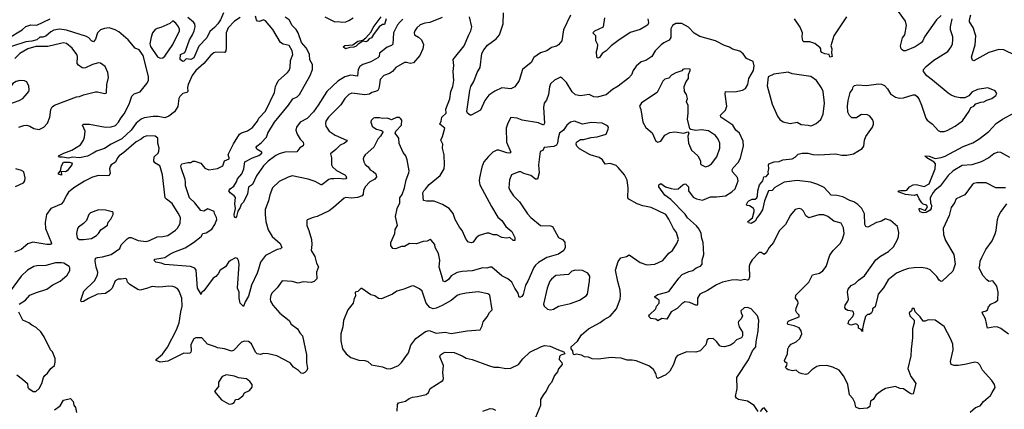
# Model space of a CAD drawing. Extents: x 1954683 to 2060285, y 904798 to 1016299.
# Tile 388 of 472: x 2023113 to 2033021, y 953075 to 956997. Entities that reach past the tile are written whole.
import ezdxf

# ---------------------------------------------------------------- set-up
doc = ezdxf.new("R2010")
doc.units = 0

msp = doc.modelspace()

# ---------------------------------------------------------------- linework, layer by layer
at = {"layer": '0CON10XD'}
for points in [[(2025164.7, 957065), (2025132.9, 956995), (2025105.8, 956955), (2025075, 956919.6), (2025025, 956876.7), (2024997.3, 956815), (2024915, 956731.8), (2024865, 956613.8), (2024835, 956597.3), (2024787, 956603), (2024765, 956580), (2024755, 956577.5), (2024726.7, 956596.7), (2024731.3, 956645), (2024774, 956666), (2024785, 956688.8), (2024822.2, 956795), (2024853.4, 956845), (2024869.3, 956885), (2024877.8, 956925), (2024876.2, 956955), (2024863, 956973), (2024805, 957017.9)], [(2028655, 957042), (2028585.6, 956895), (2028568.6, 956785), (2028535, 956744), (2028515, 956730.6), (2028465, 956715.6), (2028416.7, 956683.3), (2028355, 956662.5), (2028285, 956616), (2028261.2, 956565), (2028173.3, 956495), (2028139.4, 956385), (2028095, 956319.4), (2028055, 956301.9), (2027965, 956310), (2027895, 956278.6), (2027835, 956236), (2027792.9, 956185), (2027748.6, 956085), (2027655, 956034.3), (2027645, 956034.3), (2027618.8, 956055), (2027613.4, 956073.4), (2027641.3, 956285), (2027652.5, 956325), (2027682.7, 956375), (2027717.8, 956465), (2027745.4, 956514.6), (2027764, 956655), (2027782.3, 956695), (2027820.9, 956739.1), (2027906.5, 956803.5), (2027939.5, 956845), (2027979.4, 956955), (2027982.5, 957065)], [(2032385, 957040), (2032338.1, 956995), (2032216.2, 956825), (2032200.8, 956785), (2032185, 956764), (2032125, 956722.9), (2032025, 956684), (2032005, 956683.8), (2031992.3, 956692.3), (2031983.3, 956705), (2031977.5, 956735), (2031996.1, 956813.9), (2032021.2, 956845), (2032037.5, 956937.5), (2032025, 956982.5), (2031955, 957080)], [(2022993.7, 956806.3), (2023136.5, 956893.5), (2023175, 956928.5), (2023225, 956945.2), (2023285, 956941.9), (2023420.5, 957005)], [(2025332.6, 957017.4), (2025275, 956982.5), (2025210.5, 956915), (2025189.5, 956865), (2025190.6, 956715), (2025187.6, 956682.4), (2025178.8, 956665), (2025085, 956670), (2025065, 956664.3), (2025035, 956639.4), (2024965, 956556.7), (2024886.5, 956485), (2024847.5, 956435), (2024808.9, 956345), (2024802.7, 956315), (2024804.4, 956275), (2024795.3, 956264.7), (2024755, 956253.6), (2024723.3, 956225), (2024713.8, 956205), (2024705.4, 956124.6), (2024670.3, 956069.7), (2024614.6, 956025.4), (2024575, 956008.1), (2024505, 956023.9), (2024456, 956024), (2024365, 956007.7), (2024334.5, 955995.5), (2024283.9, 955956.1), (2024235, 955884.3), (2024140.9, 955799.1), (2024032.9, 955745), (2023965, 955700.8), (2023885.3, 955674.7), (2023852, 955655), (2023795, 955623.6), (2023715, 955607.6), (2023645, 955611.9), (2023605, 955601.9), (2023545, 955614.2), (2023515, 955612.5), (2023502, 955625), (2023558, 955655), (2023638, 955682), (2023725, 955737.3), (2023756.7, 955785), (2023765.5, 955815), (2023770.8, 955875), (2023744, 955935), (2023755, 955943.8), (2023815, 955944), (2023975.4, 955915.4), (2024035, 955918.7), (2024076.7, 955933.3), (2024108.7, 955965), (2024129.6, 956005), (2024165, 956050), (2024215, 956146.9), (2024241.9, 956228.1), (2024265, 956248.9), (2024325, 956270.8), (2024393.3, 956353.3)], [(2024525, 956610.6), (2024555, 956613.1), (2024575, 956628), (2024655, 956746.2), (2024721.9, 956885), (2024721.4, 956905), (2024705.8, 956935), (2024685, 956963.3), (2024655, 956986.2), (2024625, 956960), (2024535, 956916.9), (2024495, 956908.6), (2024475, 956898), (2024450, 956865), (2024435, 956822.5), (2024422.9, 956755), (2024428, 956728), (2024501.4, 956621.4), (2024525, 956610.6)], [(2027365, 957018.6), (2027241.5, 956968.5), (2027189.4, 956960.6), (2027144, 956945), (2027110.8, 956915), (2027088, 956885), (2027081.2, 956865), (2027085, 956844), (2027125, 956822), (2027155.5, 956795.5), (2027176.8, 956746.8), (2027171.1, 956705), (2027139.4, 956635), (2027075, 956561.9), (2027045.6, 956555.6), (2027005, 956566.5), (2026983.8, 956565), (2026898, 956515), (2026863.1, 956476.9), (2026833.8, 956456.2), (2026776, 956435), (2026741.4, 956395), (2026733.6, 956345), (2026727.8, 956305), (2026715.8, 956285), (2026695, 956272.5), (2026655, 956265.6), (2026631.8, 956248.2), (2026585, 956241.2), (2026455.6, 956255.6), (2026425, 956242.9), (2026385.6, 956205), (2026345, 956138.6), (2026220, 956015), (2026194.3, 955975), (2026188.8, 955951.2), (2026192, 955925), (2026228, 955875), (2026287.5, 955835), (2026400, 955785), (2026409.2, 955775), (2026382.5, 955755), (2026338, 955735), (2026295, 955690), (2026240, 955645), (2026249.2, 955605), (2026252.2, 955535), (2026260.6, 955515), (2026300.5, 955480.5), (2026385, 955434.6), (2026396.5, 955425), (2026401.8, 955405), (2026394.2, 955395), (2026375, 955390.6), (2026325, 955397.9), (2026274.1, 955394.1), (2026245, 955395.6), (2026225, 955389.1), (2026155, 955335.5), (2026145, 955334), (2026085, 955369.2), (2026015, 955392.9), (2025855, 955424), (2025815, 955412), (2025725, 955369.2), (2025656, 955305), (2025630.6, 955235), (2025617.4, 955172.6), (2025584.4, 955085), (2025581.9, 955035), (2025588.6, 954965), (2025615, 954883.3), (2025654.3, 954815), (2025732.8, 954742.8), (2025750.8, 954705), (2025738.2, 954691.8), (2025703.3, 954685), (2025585, 954624.3), (2025535.5, 954555), (2025514.5, 954485), (2025503.8, 954446.2), (2025446.3, 954323.7), (2025414.4, 954215.6), (2025381.5, 954158.5), (2025365, 954110), (2025330.8, 954145), (2025321.9, 954195), (2025320, 954255), (2025304.4, 954295), (2025321.9, 954535), (2025315, 954572.5), (2025304.1, 954594.1), (2025285, 954599.2), (2025235, 954571.4), (2025215.8, 954555), (2025185, 954508.8), (2025130.8, 954475), (2025110.6, 954439.4), (2025087, 954413), (2025060, 954395), (2024965, 954268), (2024947.5, 954255), (2024935, 954230), (2024932.5, 954245), (2024903.6, 954295), (2024889.2, 954475), (2024874.3, 954494.3), (2024833.4, 954513.4), (2024575, 954531.5), (2024537.8, 954547.8), (2024483.3, 954555), (2024463.3, 954575), (2024474.4, 954585.6), (2024575, 954601.9), (2024622.9, 954637.1), (2024665, 954657.8), (2024779.3, 954700.7), (2024862.9, 954755), (2024938.8, 954815), (2024955, 954843.3), (2024989.7, 954850.3), (2025045, 954888.8), (2025076, 954935), (2025095.9, 954984.1), (2025093.8, 955005), (2025072.5, 955045), (2025070, 955065), (2025005, 955092), (2024965, 955068), (2024935, 955076), (2024875.6, 955155), (2024823.4, 955203.4), (2024783.1, 955325), (2024780.3, 955360.3), (2024778.6, 955388.6), (2024738.9, 955505), (2024735.8, 955525), (2024745, 955546.2), (2024805, 955560.8), (2024835, 955558.8), (2024855, 955572), (2024875, 955574.2), (2024935, 955552.5), (2024975, 955500.8), (2025015, 955485.6), (2025105, 955499.4), (2025156.2, 955525), (2025174.2, 955575.8), (2025220, 955595), (2025222.5, 955605), (2025210, 955635), (2025214, 955645), (2025265, 955746.7), (2025325, 955844.5), (2025345, 955859.3), (2025405, 955876.7), (2025455, 955911.9), (2025504.4, 955975), (2025519.1, 956005), (2025585, 956077.1), (2025675.6, 956265), (2025685.6, 956325), (2025696.9, 956345), (2025715, 956381.4), (2025809.2, 956465), (2025823.6, 956486.4), (2025833.1, 956515), (2025837.8, 956585), (2025860, 956645), (2025855.5, 956685), (2025825, 956737.5), (2025765, 956748.9), (2025736, 956766), (2025659.1, 956899.1), (2025585.8, 956985.8), (2025565, 956996.4), (2025525, 956979.4), (2025505, 956983.1), (2025494.7, 956995), (2025485, 957033.1)], [(2026967.5, 957002.5), (2026940, 956975), (2026916, 956945), (2026876.1, 956865), (2026868, 956752), (2026855, 956738.1), (2026810.5, 956720.5), (2026735, 956660), (2026728.9, 956625), (2026717.1, 956612.9), (2026645, 956573.8), (2026565.7, 956545), (2026534.8, 956525.2), (2026518.2, 956495), (2026512.1, 956427.9), (2026445, 956438), (2026385, 956423.1), (2026315, 956378.8), (2026202.3, 956275), (2026116.6, 956135), (2026069.4, 956070.6), (2026005, 956002.9), (2025935, 955964.5), (2025897.7, 955915), (2025892.7, 955885), (2025903.8, 955845), (2025935, 955792.9), (2025964.5, 955764.5), (2025969.4, 955745), (2025965, 955726.7), (2025933, 955707), (2025902.3, 955667.7), (2025782.5, 955662.5), (2025722.5, 955647.5), (2025689.1, 955630.9), (2025615, 955574.3), (2025566.2, 955525), (2025494.7, 955425.3), (2025455, 955337.8), (2025415, 955311.2), (2025405.5, 955245), (2025365, 955161.2), (2025340, 955135), (2025332.9, 955105), (2025309.2, 955070.8), (2025295.6, 955014.4), (2025285, 955003.3), (2025275, 955010), (2025270.4, 955035), (2025284.5, 955095), (2025278.2, 955145), (2025285.5, 955205.5), (2025272, 955225), (2025230.8, 955255), (2025218.8, 955275), (2025231.2, 955295), (2025267.9, 955322.1), (2025295.7, 955364.3), (2025305.7, 955395), (2025349.4, 955445), (2025368.1, 955495), (2025377.1, 955565), (2025455, 955607.4), (2025520.3, 955629.7), (2025551.2, 955655), (2025550, 955665), (2025498, 955695), (2025492.9, 955712.9), (2025498, 955725), (2025543.6, 955756.4), (2025595.4, 955815), (2025610, 955855), (2025676.1, 955965), (2025818.8, 956135), (2025861.2, 956198.8), (2025905, 956218.9), (2025930, 956245), (2026035, 956435.8), (2026057.9, 956495), (2026058.5, 956545), (2026033.5, 956593.5), (2026027.8, 956645), (2026017.1, 956677.1), (2025994.1, 956715), (2025948.2, 956768.2), (2025914.7, 956865), (2025895, 956898.5), (2025855, 956937.8), (2025824.1, 956994.1), (2025785, 957023.1)], [(2026185, 957025.7), (2026285, 956975.8), (2026325, 956977.5), (2026355, 956970.8)], [(2026355, 956970.8), (2026394.3, 956975.7), (2026425, 956987.5), (2026468, 957015)], [(2026801.2, 957005), (2026785, 956950), (2026765, 956950), (2026730, 956925), (2026671.7, 956848.3), (2026654.4, 956815.6), (2026628.8, 956805), (2026609.1, 956780.9), (2026595, 956773.1), (2026565, 956781.2), (2026518.4, 956751.6), (2026498.6, 956731.4), (2026475, 956720.3), (2026435, 956716.2), (2026393, 956703), (2026368.6, 956725), (2026385, 956737.1), (2026465.3, 956744.7), (2026515, 956780.4), (2026565, 956790), (2026597.3, 956812.7), (2026651.2, 956875), (2026671.2, 956918.8), (2026750, 957025)], [(2030555, 954654), (2030481.9, 954578.1), (2030462.2, 954545), (2030454.3, 954514.3), (2030457.1, 954405), (2030445, 954378), (2030435, 954374.2), (2030405, 954381.9), (2030365, 954372.9), (2030325, 954379.1), (2030275, 954376.7), (2030185, 954355.5), (2030123.3, 954326.7), (2030035, 954271.2), (2029957.1, 954232.9), (2029932.9, 954195), (2029932, 954135), (2029925, 954121.2), (2029855, 954148.6), (2029805, 954156), (2029775, 954135.7), (2029729.2, 954090.8), (2029668, 954055), (2029625, 953982.5), (2029575, 953988.8), (2029534.1, 953964.1), (2029513.6, 953983.6), (2029465, 953988.8), (2029446.7, 954005), (2029443.3, 954015), (2029448.8, 954025), (2029512.5, 954085), (2029520, 954115), (2029546.7, 954145), (2029546.7, 954175), (2029517.5, 954192.5), (2029505, 954202.5), (2029505, 954210), (2029535, 954232), (2029625, 954253.5), (2029647.1, 954265), (2029745, 954395.8), (2029779.4, 954430.6), (2029846.8, 954463.2), (2029888, 954472), (2029921.3, 954498.7), (2029965, 954517.5), (2029979.4, 954535), (2029980, 954575), (2029995.6, 954635), (2029989.2, 954755), (2029977.1, 954795), (2029971.4, 954845), (2029948.8, 954888.8), (2029922.9, 954922.9), (2029833.6, 955003.6), (2029808.9, 955038.9), (2029665, 955188.5), (2029605, 955230), (2029545, 955313.3), (2029544.5, 955335.5), (2029565, 955348.8), (2029613.1, 955313.1), (2029668.7, 955298.7), (2029705, 955290), (2029737.5, 955295), (2029785, 955334.2), (2029805, 955344), (2029815, 955342.5), (2029842, 955315), (2029842.5, 955275), (2029890, 955210), (2029925, 955193.1), (2029985, 955178.6), (2030065.7, 955214.3), (2030125, 955213.1), (2030215, 955225.5), (2030280, 955265), (2030313.1, 955295), (2030344.2, 955375), (2030335, 955410), (2030286.8, 955466.8), (2030283.3, 955485), (2030293.1, 955505), (2030345, 955563.8), (2030366.7, 955605), (2030396.2, 955725), (2030391.9, 955775), (2030354.6, 955854.6), (2030318.9, 955885), (2030287.5, 955935), (2030167.5, 956015), (2030164.2, 956035), (2030179.5, 956050.5), (2030214.4, 956085), (2030229.4, 956125), (2030212.5, 956247.5), (2030215, 956272.5), (2030307.7, 956272.3), (2030385, 956286), (2030416.2, 956305), (2030440, 956345), (2030449.2, 956405), (2030496.4, 956486.4), (2030503.6, 956533.6), (2030492.5, 956575), (2030427.5, 956605), (2030393, 956653), (2030360.7, 956680.7), (2030285, 956700), (2030255, 956719.2), (2030205, 956737.5), (2030115, 956782.9), (2029958.3, 956828.3), (2029900.7, 956860.7), (2029842.7, 956922.7), (2029775, 956957.5), (2029715, 956960), (2029680.8, 956939.2), (2029666.7, 956905), (2029665, 956817.5), (2029648, 956792), (2029593.8, 956765), (2029566.4, 956743.6), (2029508.1, 956681.9), (2029474, 956625), (2029412.6, 956587.4), (2029365, 956572.5), (2029315, 956528), (2029286, 956485), (2029268.2, 956441.8), (2029240.2, 956409.8), (2029135, 956328.1), (2029078.8, 956295), (2029015, 956240.6), (2028925, 956215.7), (2028891.7, 956221.7), (2028845, 956242.9), (2028755, 956231.9), (2028705, 956238.8), (2028671.2, 956271.2), (2028616.7, 956365), (2028576.4, 956406.4), (2028555, 956416.7), (2028495, 956388.8), (2028455, 956350), (2028445, 956320), (2028435, 956242.5), (2028412.4, 956187.6), (2028391.4, 956155), (2028383.2, 956113.2), (2028392.5, 955955), (2028385, 955935.8), (2028335, 955958.2), (2028170, 955985), (2028120, 956005), (2028055, 956013.3), (2028023.8, 955955), (2028008.6, 955905), (2028011.8, 955765), (2028055, 955662.5), (2028045.6, 955654.4), (2028015, 955656.2), (2027935, 955683.1), (2027915, 955682.9), (2027875, 955662.5), (2027829.4, 955620.6), (2027784.4, 955565), (2027765, 955513.3), (2027740.5, 955405), (2027738.1, 955375), (2027744.4, 955335), (2027861.4, 955115), (2027925, 955007.5), (2027962.9, 954975), (2028005, 954916.7), (2028066.4, 954865), (2028096.5, 954805), (2028096.2, 954775), (2028080, 954775), (2028045, 954804.2), (2028015, 954797.8), (2027965, 954804.3), (2027915, 954831.2), (2027877.3, 954832.7), (2027836.9, 954846.9), (2027815, 954848.1), (2027735.9, 954824.1), (2027705, 954800), (2027675, 954756.2), (2027655, 954749.2), (2027628.6, 954758.6), (2027605, 954783.3), (2027564.5, 954874.5), (2027537.3, 954907.3), (2027494, 954984), (2027474.3, 955045), (2027435, 955097.5), (2027366.8, 955136.8), (2027285, 955171.2), (2027205, 955170), (2027176.2, 955176.2), (2027171.1, 955255), (2027180, 955275), (2027197.9, 955292.1), (2027233, 955337), (2027345, 955427.5), (2027383.8, 955495), (2027388.5, 955535), (2027383.8, 955635), (2027369.1, 955705), (2027369.5, 955745), (2027350, 955785), (2027368, 955822), (2027389.6, 955905), (2027342, 955945), (2027354.3, 955975), (2027360.7, 956015), (2027403.1, 956055), (2027401.9, 956095), (2027440.7, 956199.3), (2027450.5, 956275), (2027471.8, 956325), (2027480, 956385), (2027475.8, 956475), (2027481.4, 956535), (2027475.8, 956595), (2027587.1, 956735), (2027633, 956843), (2027653.9, 956886.1), (2027661.2, 956925), (2027640.8, 957025)], [(2029433.1, 957005), (2029442, 956965), (2029432, 956945), (2029415, 956930.8), (2029355, 956897.5), (2029255, 956869.2), (2029132.5, 956782.5), (2029066.2, 956735), (2029016, 956685), (2028974.3, 956655.7), (2028947.5, 956615), (2028930.7, 956610.7), (2028920, 956620), (2028915.8, 956675), (2028928.6, 956715), (2028929.2, 956745), (2028910.8, 956785), (2028908.8, 956835), (2028880, 956865), (2028900, 956885), (2028986.9, 956925), (2029000.6, 957015)], [(2031432.9, 957025), (2031304.4, 956835), (2031273.9, 956733.9), (2031286.7, 956705), (2031282.5, 956662.5), (2031290, 956625), (2031265, 956620), (2031257, 956647), (2031215, 956652), (2031186.1, 956666.1), (2031175, 956680), (2031173.3, 956705), (2031166.7, 956715), (2031115, 956758), (2031065, 956772.5), (2031005, 956774.2), (2030995, 956783.3), (2030987.5, 956825), (2030990, 956865), (2030965, 956920), (2030908.1, 957005)], [(2032188.8, 956135), (2032231.2, 956005), (2032243.8, 955985), (2032298.8, 955945), (2032355, 955882), (2032375, 955872.5), (2032415, 955870.8), (2032445, 955880.8), (2032525, 955924.2), (2032601.2, 955978.8), (2032668, 956075), (2032685, 956113.3), (2032714.1, 956125.9), (2032735, 956150), (2032783.9, 956166.1), (2032815, 956169.2), (2032845, 956188), (2032895, 956202.5), (2032936, 956235), (2032943.8, 956255), (2032929.5, 956279.5), (2032855, 956311.2), (2032752.5, 956295), (2032695, 956267.5), (2032665, 956230), (2032625, 956210), (2032575, 956211.2), (2032525, 956222), (2032485, 956238), (2032455, 956258), (2032299.5, 956389.5), (2032240.7, 956430.7), (2032208.8, 956475), (2032208, 956495), (2032234, 956525), (2032312, 956588), (2032452, 956675), (2032486.4, 956723.6), (2032498.1, 956755), (2032503.1, 956795), (2032501.1, 956825), (2032480.5, 956895), (2032480.5, 956925), (2032495.6, 957005)], [(2033134.3, 956635), (2033015, 956692.2), (2032965, 956696), (2032865, 956667.8), (2032715, 956582), (2032699.5, 956589.5), (2032690.3, 956619.7), (2032727.2, 956742.8), (2032734.3, 956835), (2032707, 956917), (2032670, 956975), (2032670, 956995), (2032684.5, 957045.5)], [(2024393.3, 956353.3), (2024408.2, 956385), (2024410.4, 956425), (2024354.2, 956635), (2024315, 956693.3), (2024275, 956711.2), (2024205.7, 956795), (2024110.4, 956875), (2024075, 956894.7), (2024015, 956914), (2023965, 956908.5), (2023925, 956896.1), (2023894.8, 956865.2), (2023875, 956800.5), (2023855, 956773.3), (2023835, 956784.4), (2023808.5, 956815), (2023785, 956827.1), (2023585, 956889.8), (2023515, 956901.6), (2023455, 956891.2), (2023425, 956874.3), (2023375, 956831.8), (2023345, 956822.1), (2023315, 956822), (2023285, 956795.5), (2023235, 956779.9), (2023175, 956773), (2023031.5, 956728.5)], [(2023103.3, 955915), (2023155, 955932.9), (2023185, 955935.6), (2023216.7, 955925), (2023255, 955900), (2023307.7, 955892.3), (2023355, 955913.8), (2023393.3, 955955), (2023415.6, 956014.4), (2023425, 956093.8), (2023440.6, 956119.4), (2023462.6, 956137.4), (2023685, 956220), (2023716.6, 956223.4), (2023755, 956239.4), (2023875, 956269.2), (2023895, 956270), (2023965, 956252.9), (2023982.5, 956257.5), (2023988, 956265), (2023990, 956345), (2024005.8, 956415), (2024000, 956465), (2023973.3, 956525), (2023925, 956560), (2023905, 956563.3), (2023845, 956545.7), (2023775, 956510.8), (2023755, 956507.5), (2023742.6, 956512.6), (2023705, 956537.5), (2023690.8, 956555), (2023694.2, 956625), (2023687.5, 956645), (2023641.1, 956711.1), (2023585, 956758.6), (2023555, 956762.2), (2023525, 956756.5), (2023395, 956727.1), (2023276.7, 956726.7), (2023195.2, 956704.8), (2023113.3, 956655), (2023065, 956606.4)], [(2030015, 955515.8), (2030045, 955524.3), (2030074, 955545), (2030126.9, 955615), (2030158.9, 955705), (2030156.9, 955755), (2030141.9, 955795), (2030115, 955830.8), (2030045, 955879.2), (2029975, 955887.5), (2029915, 955880), (2029865, 955890), (2029857.5, 955897.5), (2029831.2, 955995), (2029840, 956055), (2029840, 956135), (2029822.5, 956165), (2029822.5, 956175), (2029833.3, 956205), (2029823.3, 956245), (2029801.2, 956275), (2029798.8, 956325), (2029818, 956375), (2029841.2, 956405), (2029843.3, 956445), (2029860, 956485), (2029860, 956500), (2029807, 956503), (2029785, 956496.7), (2029775, 956482.5), (2029715, 956461.2), (2029673, 956437), (2029645, 956407.5), (2029605, 956398.8), (2029585, 956377.5), (2029526.6, 956263.4), (2029371.2, 956158.8), (2029349.2, 956125), (2029361.7, 956091.7), (2029381.9, 955965), (2029415, 955912), (2029476.5, 955856.5), (2029515, 955773.3), (2029535, 955763.3), (2029565, 955773.3), (2029606.1, 955833.9), (2029655, 955860), (2029705, 955867.5), (2029795, 955853.3), (2029836.7, 955866.7), (2029847.5, 955855), (2029837.5, 955825), (2029843.8, 955755), (2029874.3, 955685), (2029936, 955625), (2029962, 955575), (2029964.2, 955545), (2029973.8, 955535), (2030015, 955515.8)], [(2022995, 956143.8), (2023107.9, 956182.1), (2023143.3, 956205), (2023169.1, 956230.9), (2023203.8, 956275), (2023207.7, 956292.3), (2023206.4, 956326.4), (2023185, 956370), (2023163, 956383), (2023115, 956386), (2023077.5, 956375), (2023043.8, 956355), (2023015, 956312.5), (2022993.8, 956255), (2022970, 956225), (2022950, 956185), (2022957.5, 956165), (2022982.5, 956145), (2022995, 956143.8)], [(2031075, 955928.8), (2031095, 955933.8), (2031128.8, 955951.2), (2031175, 955991.2), (2031196.9, 956045), (2031210, 956155), (2031197.1, 956275), (2031182.4, 956312.4), (2031132, 956385), (2031075, 956424.3), (2030885, 956452.9), (2030845, 956467.5), (2030700.9, 956449.1), (2030645, 956420), (2030635, 956332.5), (2030685.6, 956145), (2030740, 956025), (2030763.4, 955993.4), (2030795, 955970), (2030865, 955952), (2030935, 955965.6), (2030975, 955943.1), (2031045.9, 955934.1), (2031075, 955928.8)], [(2033033.9, 955303.9), (2032935, 955304.2), (2032837.5, 955355), (2032744.4, 955355.6), (2032715, 955347.5), (2032695.8, 955335), (2032625, 955233.8), (2032537.5, 955195), (2032518.8, 955155), (2032487.5, 955105), (2032465.7, 955025), (2032405.6, 954895), (2032410, 954835), (2032428.6, 954775), (2032514.2, 954634.2), (2032527.1, 954535), (2032504.1, 954465.9), (2032396.2, 954365), (2032385, 954362.5), (2032365, 954376.2), (2032341.1, 954411.1), (2032275, 954477.5), (2032245, 954494), (2032185, 954500.9), (2032115, 954497.9), (2032055, 954491.5), (2032005, 954476.7), (2031935, 954444.5), (2031850.8, 954379.2), (2031803.8, 954296.2), (2031752.5, 954235), (2031744.3, 954205), (2031722.5, 954107.5), (2031695, 954087.5), (2031693.8, 954065), (2031685, 954047.5), (2031665, 954030), (2031645, 954030), (2031625, 954010), (2031602.5, 953935), (2031592.5, 953885), (2031595, 953860), (2031579.5, 953879.5), (2031552.5, 953892.5), (2031553.8, 953915), (2031539.7, 953929.7), (2031525, 953934), (2031475, 953920.8), (2031450, 953935), (2031455.8, 953965), (2031495, 954008.8), (2031506, 954035), (2031503.6, 954053.6), (2031493.6, 954063.6), (2031445, 954070), (2031428.8, 954078.8), (2031417.3, 954097.3), (2031420.6, 954125), (2031446.4, 954163.6), (2031452.9, 954185), (2031444, 954255), (2031450, 954285), (2031478.3, 954321.7), (2031518.8, 954341.2), (2031555, 954376.2), (2031615, 954418), (2031728.8, 954581.2), (2031775, 954616.7), (2031856.5, 954663.5), (2031905, 954712.2), (2031945.6, 954785), (2031955.6, 954814.4), (2031960.8, 954855), (2031947.5, 954915), (2031875, 954976), (2031825, 954993.8), (2031785, 954970), (2031735, 954954.2), (2031655, 954913.3), (2031645, 954910), (2031626.4, 954916.4), (2031618.8, 954935), (2031613, 955043), (2031587.5, 955095), (2031546, 955135), (2031505, 955162.5), (2031465, 955175.6), (2031395, 955212.2), (2031335, 955228.6), (2031279.7, 955229.7), (2031208.8, 955308.8), (2031145, 955338.9), (2031075, 955361.9), (2030935, 955378.6), (2030805, 955360.6), (2030712.4, 955307.6), (2030685, 955278.8), (2030647, 955273), (2030606.2, 955175), (2030586.9, 955083.1), (2030558.8, 955035), (2030533.1, 955006.9), (2030515, 954968), (2030475, 954944), (2030445, 954952.9), (2030439.2, 954965), (2030487.4, 955002.6), (2030504.4, 955065), (2030504.4, 955084.4), (2030497.6, 955097.6), (2030475, 955114.2), (2030455, 955123.8), (2030430, 955125), (2030427.5, 955135), (2030439.2, 955165), (2030450, 955175), (2030485, 955190.6), (2030515, 955190), (2030530, 955205), (2030536.9, 955225), (2030538.9, 955275), (2030556.5, 955335), (2030590, 955375), (2030600, 955415), (2030625, 955420), (2030648.8, 955445), (2030646, 955465), (2030652.5, 955495), (2030646.7, 955535), (2030652.5, 955545), (2030703.9, 955566.1), (2030755, 955570), (2030792.9, 955587.1), (2030885, 955597.1), (2030915.4, 955614.6), (2030945, 955642.5), (2030985, 955654.3), (2031045, 955653.1), (2031095, 955640.8), (2031155, 955638), (2031323.2, 955646.8), (2031385, 955634.4), (2031435, 955633.3), (2031502.2, 955647.8), (2031590.9, 955699.1), (2031607.5, 955725), (2031614.3, 955785), (2031627.4, 955822.6), (2031695, 955916.2), (2031705.6, 955945), (2031705.5, 955965.5), (2031695, 955993.8), (2031668.8, 956025), (2031645, 956037.5), (2031585, 956041.2), (2031566.2, 956033.8), (2031535, 956007.5), (2031485, 956010), (2031463, 956033), (2031447, 956067), (2031443.3, 956125), (2031448, 956185), (2031471.2, 956265), (2031493.3, 956295), (2031499.3, 956320.7), (2031512.5, 956335), (2031545, 956340.8), (2031635, 956336), (2031755, 956350), (2031785, 956347.5), (2031815, 956333.8), (2031845, 956300), (2031875, 956252), (2031925, 956218.1), (2031965, 956208.1), (2032005, 956210), (2032105, 956241.2), (2032125, 956240), (2032143.9, 956223.9), (2032165, 956192.5), (2032188.8, 956135)], [(2027366.7, 954396.7), (2027335.4, 954505), (2027340, 954575), (2027326, 954645), (2027294.2, 954704.2), (2027290, 954735), (2027255, 954778.8), (2027245, 954783.3), (2027212, 954768), (2027174.3, 954765.7), (2027105, 954740), (2027035, 954742.5), (2026985, 954713.1), (2026955, 954712.5), (2026895, 954690.8), (2026868.8, 954695), (2026848.6, 954725), (2026847.5, 954755), (2026888.1, 954845), (2026892.5, 954885), (2026915.7, 954924.3), (2026895.6, 955015), (2026912.2, 955097.8), (2026936.7, 955155), (2026937, 955203), (2026963, 955237), (2026985.6, 955305), (2027002.9, 955385), (2027030, 955455), (2027032.5, 955475), (2027013.6, 955586.4), (2026997.5, 955625), (2026970.5, 955660.5), (2026930.5, 955750.5), (2026928.8, 955805), (2026890, 955855), (2026896.7, 955875), (2026956.2, 955935), (2026956.7, 955985), (2026945, 956002.5), (2026935, 956012.5), (2026905, 956012.5), (2026855, 955990), (2026813.6, 956006.4), (2026765, 956001.2), (2026735, 956010), (2026685, 956010), (2026672.5, 956005), (2026648.3, 955981.7), (2026647.5, 955965), (2026661.2, 955925), (2026675, 955910), (2026702.5, 955895), (2026752.4, 955882.4), (2026763.8, 955875), (2026765.7, 955864.3), (2026743.3, 955825), (2026716.3, 955793.7), (2026678, 955715), (2026590.8, 955635), (2026575.8, 955615), (2026570, 955595), (2026575, 955567.5), (2026589.5, 955539.5), (2026618.8, 955515), (2026640, 955485), (2026669.7, 955469.7), (2026696.6, 955446.6), (2026701.8, 955415), (2026688, 955392), (2026635.9, 955364.1), (2026589.2, 955315), (2026571.7, 955278.3), (2026568.8, 955241.2), (2026559.2, 955225), (2026513.6, 955206.4), (2026450.3, 955200.3), (2026395, 955206.7), (2026378.3, 955201.7), (2026272.4, 955107.6), (2026225.5, 955074.5), (2026105.5, 955014.5), (2026065, 955007.1), (2026007, 954983), (2026002.5, 954975), (2026003.8, 954925), (2026024.1, 954874.1), (2026048, 954785), (2026052.5, 954735), (2026045.9, 954674.1), (2026082.8, 954612.8), (2026098.9, 954545), (2026118.3, 954508.3), (2026098.1, 954455), (2026101.7, 954388.3), (2026075, 954363.3), (2026045, 954350.8), (2025965, 954359.6), (2025915, 954344.2), (2025855, 954362.5), (2025755, 954366.7), (2025705, 954296.2), (2025655, 954249.2), (2025640.6, 954225), (2025633.1, 954185), (2025635.7, 954165), (2025658.8, 954125), (2025732, 954042), (2025825, 953968), (2025845, 953931.2), (2025910, 953885), (2025932.5, 953845), (2025958.8, 953815), (2025998, 953625), (2025998, 953545), (2026008.8, 953485), (2026003.6, 953466.4), (2025983.6, 953446.4), (2025963, 953437), (2025945, 953440), (2025920, 953465), (2025868.8, 953498.8), (2025835, 953543.8), (2025702, 953612), (2025615, 953634.4), (2025565, 953635.7), (2025535, 953627.1), (2025503.1, 953633.1), (2025485, 953650), (2025444.2, 953735), (2025415, 953757.1), (2025375, 953761.1), (2025345, 953750), (2025265, 953667.5), (2025245, 953659.2), (2025175, 953684.4), (2025102.5, 953692.5), (2025084.2, 953704.2), (2025001.7, 953731.7), (2024945, 953793.3), (2024885, 953793.3), (2024863.8, 953785), (2024835, 953727.5), (2024840, 953665), (2024835, 953648.8), (2024825, 953640.8), (2024805, 953636.9), (2024765, 953641.9), (2024605, 953559.5), (2024525, 953550), (2024487.5, 953565), (2024487.5, 953575), (2024549.7, 953630.3), (2024599.9, 953700.1), (2024692.1, 953875), (2024717.7, 953945), (2024733.6, 954055), (2024749.6, 954115), (2024745.4, 954195), (2024718.5, 954265), (2024705, 954284.3), (2024675.5, 954305.5), (2024655, 954310.6), (2024615, 954314.3), (2024555, 954307.1), (2024505, 954304.2), (2024445, 954311.2), (2024390.5, 954289.5), (2024324.2, 954274.2), (2024300.3, 954280.3), (2024220.7, 954330.7), (2024197.5, 954355), (2024191.7, 954381.7), (2024182.5, 954392.5), (2024135, 954384), (2024104.1, 954385.9), (2024075, 954370), (2024043.3, 954295), (2024019.1, 954270.9), (2023975, 954242), (2023895, 954233.3), (2023805, 954190.6), (2023755, 954159.2), (2023736.2, 954156.2), (2023730.8, 954160.8), (2023728, 954175), (2023758.1, 954265), (2023865, 954368.8), (2023896.2, 954425), (2023899.5, 954455), (2023881.8, 954505), (2023871.1, 954565), (2023876, 954595), (2023895.5, 954604.5), (2023945, 954608.5), (2024035, 954633.6), (2024121.4, 954695), (2024135, 954731.2), (2024195, 954791.1), (2024215, 954803.3), (2024235, 954803.3), (2024305, 954773.3), (2024385, 954765.6), (2024418.8, 954775), (2024495, 954811.1), (2024555, 954812.9), (2024602.5, 954825), (2024682.1, 954877.9), (2024701.7, 954898.3), (2024729.2, 954945), (2024730.8, 955005), (2024708.7, 955048.7), (2024646.2, 955146.2), (2024588.7, 955188.7), (2024575.5, 955205), (2024551.1, 955435), (2024531.4, 955505), (2024522.5, 955525), (2024474, 955555), (2024463.2, 955573.2), (2024466.9, 955615), (2024507.8, 955655), (2024513.1, 955675), (2024515.5, 955705), (2024503, 955753), (2024501.6, 955805), (2024475, 955824.1), (2024393.6, 955826.4), (2024360, 955815), (2024335, 955793.8), (2024285, 955765.8), (2024161.3, 955658.7), (2024112.9, 955625), (2024095.8, 955605), (2024076.8, 955563.2), (2024035, 955534.3), (2024021.9, 955518.1), (2024017.8, 955495), (2024022.4, 955447.6), (2024008.8, 955425), (2023905, 955429.2), (2023845, 955410.8), (2023765, 955370), (2023657.5, 955305), (2023605, 955261.1), (2023579.5, 955225), (2023553.5, 955166.5), (2023530.8, 955139.2), (2023426.9, 955095), (2023381.9, 955035), (2023369.4, 954955), (2023373.3, 954895), (2023431.7, 954748.3), (2023422.5, 954735), (2023385, 954732.5), (2023245, 954756.7), (2023195, 954739.5), (2023128, 954685), (2023062, 954658)], [(2033075, 955610.4), (2032985, 955659.5), (2032955, 955662.7), (2032915, 955646.5), (2032865, 955606.7), (2032788.8, 955565), (2032695, 955537.1), (2032595, 955527.9), (2032505.3, 955474.7), (2032455, 955426.9), (2032375, 955320), (2032321.4, 955278.6), (2032303.9, 955256.1), (2032275.6, 955204.4), (2032279.5, 955155), (2032288.4, 955125), (2032285, 955096.2), (2032275, 955079.5), (2032235, 955056.7), (2032205, 955052.9), (2032175, 955062), (2032162.3, 955082.3), (2032163.3, 955095), (2032173.9, 955096.1), (2032225, 955077.5), (2032237.7, 955092.3), (2032246.2, 955116.2), (2032238.8, 955128.8), (2032205, 955141.2), (2032190, 955155), (2032163.9, 955193.9), (2032145, 955237.5), (2032114.4, 955225.6), (2032025, 955236), (2031952.5, 955265), (2031960, 955275), (2031975, 955279.2), (2032025, 955276), (2032039.5, 955280.5), (2032066, 955315), (2032104.7, 955335.3), (2032135, 955336.9), (2032215, 955318.9), (2032265.4, 955345), (2032324.3, 955495), (2032327.1, 955545), (2032315, 955563.8), (2032240, 955605), (2032220, 955625), (2032265, 955622.5), (2032325, 955600.8), (2032385, 955608.1), (2032425, 955622.9), (2032605, 955720), (2032702.7, 955757.3), (2032764.7, 955795.3), (2032865, 955870.6), (2032938.8, 955951.2), (2033004, 955996), (2033127, 956063)], [(2030545, 953054.2), (2030505, 953112), (2030435, 953155.8), (2030346.7, 953175), (2030326.8, 953186.8), (2030316, 953205), (2030333.1, 953285), (2030328.1, 953395), (2030445, 953574), (2030485.4, 953664.6), (2030519.1, 953705), (2030522.9, 953755), (2030545, 953863.3), (2030551.8, 953971.8), (2030537, 954017), (2030475, 954088), (2030435, 954100.8), (2030402.3, 954097.7), (2030370, 954065), (2030371.2, 954045), (2030386.7, 954015), (2030372.5, 953987.5), (2030345, 953957.5), (2030342, 953945), (2030354, 953905), (2030385, 953850), (2030386, 953815), (2030375, 953793.8), (2030325.7, 953774.3), (2030295, 953740), (2030265, 953719.2), (2030204.2, 953704.2), (2030175, 953706), (2030157.5, 953715), (2030125, 953756.7), (2030089.5, 953789.5), (2030044.2, 953785.8), (2030030, 953775), (2030017.3, 953722.7), (2029960, 953665), (2029915, 953649.2), (2029825, 953654.3), (2029732.6, 953617.4), (2029714, 953595), (2029691.9, 953525), (2029655, 953458.8), (2029615, 953421.4), (2029535, 953386.7), (2029523.8, 953395), (2029514.2, 953435), (2029503.4, 953453.4), (2029489.2, 953475), (2029445, 953512.9), (2029315, 953564), (2029275, 953571.4), (2029225, 953570.6), (2029165, 953589.4), (2029105, 953594.4), (2029065, 953595.5), (2028935, 953580.8), (2028875, 953584.3), (2028835, 953599.2), (2028795, 953602), (2028765, 953618.8), (2028715, 953630), (2028693, 953623), (2028683, 953633), (2028680, 953665), (2028662.5, 953685), (2028662.5, 953705), (2028725, 953760), (2028766.2, 953825), (2028836.7, 953885), (2028955, 953948.8), (2028995, 953980), (2029055, 954014.2), (2029119.2, 954085), (2029155, 954182.5), (2029158.9, 954225), (2029155.6, 954275), (2029130.5, 954360.5), (2029110, 954475), (2029135, 954563.3), (2029161.5, 954598.5), (2029217.6, 954612.4), (2029245, 954628.6), (2029355, 954552.2), (2029425, 954530), (2029505, 954537.1), (2029586.1, 954573.9), (2029643.9, 954646.1), (2029680.6, 954675), (2029727, 954743), (2029742.9, 954785), (2029721.4, 954855), (2029691.1, 954895), (2029645, 954988), (2029614.3, 955035), (2029467.6, 955107.6), (2029384.5, 955124.5), (2029327.5, 955145), (2029241.7, 955191.7), (2029232.9, 955202.9), (2029236.8, 955303.2), (2029225, 955380), (2029200, 955435), (2029135, 955510), (2029115, 955528.8), (2029055, 955550), (2029005, 955543.3), (2028976.7, 955585), (2028945, 955610.8), (2028855, 955638), (2028745, 955696.7), (2028720, 955725), (2028713.3, 955745), (2028717.5, 955765), (2028755, 955790), (2028785, 955792), (2028865, 955812.5), (2028925, 955817.5), (2029015, 955843.3), (2029036.1, 955893.9), (2029036.4, 955916.4), (2029029.3, 955929.3), (2028975, 955956), (2028865, 955962.5), (2028775, 955943.8), (2028695, 955973.8), (2028655, 955966.2), (2028620, 955935), (2028586.7, 955885), (2028545, 955853.3), (2028530, 955805), (2028523.3, 955755), (2028514.2, 955735), (2028488, 955722), (2028389.3, 955710.7), (2028378.6, 955681.4), (2028350.5, 955669.5), (2028332.6, 955537.4), (2028339.2, 955455), (2028325, 955391.2), (2028305, 955390.5), (2028255, 955426.9), (2028187.2, 955447.2), (2028155, 955464.3), (2028135, 955464.3), (2028063.3, 955435), (2028041.2, 955385), (2028036, 955305), (2028048, 955275), (2028082, 955225), (2028144, 955165), (2028222.4, 955042.4), (2028255, 955006.2), (2028355, 954925.6), (2028455, 954923.3), (2028475.9, 954915.9), (2028533.3, 954805), (2028575, 954786), (2028597.2, 954757.2), (2028603.1, 954705), (2028586.9, 954673.1), (2028535, 954636.9), (2028418.1, 954601.9), (2028335, 954553.3), (2028304.3, 954525), (2028287.8, 954502.2), (2028227.8, 954365), (2028201.2, 954325), (2028179.1, 954230.9), (2028165, 954211.2), (2028145, 954201.2), (2028134, 954215), (2028128, 954245), (2028094.5, 954294.5), (2028064, 954355), (2028025, 954389.2), (2027965, 954418), (2027865, 954506.7), (2027845, 954507.5), (2027815, 954496.9), (2027775, 954499.6), (2027665, 954470), (2027565, 954461.5), (2027515, 954450.6), (2027455, 954418.6), (2027427, 954383), (2027395, 954359.4), (2027375, 954366), (2027366.7, 954396.7)], [(2023070.6, 955319.4), (2023150, 955355), (2023163.3, 955375), (2023166.7, 955405), (2023153.3, 955465), (2023129.7, 955479.7), (2023074.7, 955494.7)], [(2023535, 955432.5), (2023505, 955442.5), (2023503, 955453), (2023523.3, 955476.7), (2023534.2, 955525.8), (2023555, 955562.5), (2023615, 955562.9), (2023635, 955556), (2023641.2, 955545), (2023638, 955535), (2023591.2, 955475), (2023574, 955464), (2023531.7, 955468.3), (2023535, 955432.5)], [(2023755, 954783.3), (2023835, 954794), (2023886.2, 954825), (2023905, 954843.3), (2023928.3, 954881.7), (2023995, 954930), (2024005, 954957.5), (2024031.2, 954988.8), (2024052.5, 955035), (2024052.5, 955055), (2024045, 955062.5), (2023975, 955080), (2023905, 955083.8), (2023825, 955052.5), (2023810, 955035), (2023783.8, 954976.2), (2023755.9, 954944.1), (2023705, 954910), (2023695.9, 954894.1), (2023685.8, 954845), (2023692.1, 954802.1), (2023710, 954785), (2023755, 954783.3)], [(2032677.5, 953045), (2032730, 953095), (2032778.9, 953111.1), (2032811.9, 953155), (2032881.9, 953215), (2032899.4, 953245), (2032928, 953295), (2032922, 953325), (2032895.5, 953365.5), (2032800.2, 953470.2), (2032773.2, 953523.2), (2032755, 953543.8), (2032725, 953550), (2032625, 953525.7), (2032555, 953516.9), (2032515, 953515.7), (2032485.8, 953525.8), (2032480, 953555), (2032506.8, 953673.2), (2032502.1, 953732.1), (2032482.4, 953782.4), (2032415, 953910), (2032325, 953972.5), (2032255, 953975.8), (2032225, 953963.8), (2032205, 953963.3), (2032175, 954007.5), (2032122.5, 954055), (2032115, 954090), (2032095, 954090), (2032087.5, 954065), (2032062.5, 954045), (2032070, 954015), (2032113, 953973), (2032113.3, 953945), (2032096.7, 953885), (2032098, 953795), (2032085, 953680), (2032081.2, 953615), (2032050, 953485), (2032078.8, 953405), (2032105, 953376.7), (2032130, 953335), (2032105, 953232.5), (2032095, 953226.7), (2032075, 953233.8), (2032005, 953281.2), (2031970, 953285), (2031925, 953304), (2031825, 953284), (2031785, 953262), (2031730.3, 953219.7), (2031700, 953175), (2031674.2, 953155.8), (2031666.7, 953105), (2031645, 953086.7), (2031565, 953080), (2031527, 953097), (2031516.2, 953145), (2031498, 953185), (2031462.4, 953222.4), (2031445.6, 953325), (2031434.3, 953355), (2031402.6, 953412.6), (2031357.9, 953467.9), (2031295, 953498.6), (2031235, 953517.1), (2031156.6, 953513.4), (2031134.5, 953505.5), (2031085, 953471.9), (2031045, 953433.1), (2031025, 953426.7), (2030985, 953430.6), (2030955, 953441.2), (2030925, 953470), (2030894.1, 953464.1), (2030845, 953471.2), (2030831.2, 953481.2), (2030820, 953495), (2030833.3, 953515), (2030836.7, 953535), (2030812, 953552), (2030810, 953565), (2030838.8, 953635), (2030842.9, 953685), (2030852.5, 953705), (2030875, 953729.2), (2030925.5, 953754.5), (2030962.7, 953787.3), (2030982, 953835), (2030977.5, 953865), (2030955, 953896), (2030907, 953917), (2030845, 953928.8), (2030838.8, 953935), (2030843.8, 953955), (2030854, 953965), (2030956.4, 954005), (2030955, 954022.5), (2030932, 954045), (2030924.2, 954065), (2030927.7, 954092.3), (2030948, 954145), (2030942.5, 954165), (2030920.6, 954195), (2030922.9, 954225), (2031054.3, 954355), (2031092.2, 954427.8), (2031160, 954445), (2031195, 954470), (2031227, 954513), (2031265, 954627.5), (2031297.1, 954675), (2031367.5, 954745), (2031393, 954787), (2031408.9, 954845), (2031402.4, 954902.4), (2031377.8, 954947.8), (2031305, 954968.6), (2031245, 955015.6), (2031205, 955033.3), (2031155, 955032.7), (2031053.6, 955003.6), (2031022.2, 955022.2), (2031001.2, 955071.2), (2030981.2, 955091.2), (2030955, 955097.5), (2030915, 955086), (2030870.6, 955029.4), (2030819.4, 954935), (2030755, 954870.8), (2030698.1, 954755), (2030656, 954704), (2030625, 954649.2), (2030605, 954633.8), (2030575, 954654), (2030555, 954654)], [(2033062.3, 953832.3), (2032985, 953888), (2032955, 953901.2), (2032924.1, 953904.1), (2032852.5, 953892.5), (2032832, 953985), (2032798.8, 954045), (2032805, 954056), (2032837.5, 954065), (2032850, 954075), (2032860, 954105), (2032886.2, 954135), (2032930, 954155), (2032956.2, 954175), (2032958, 954255), (2032944.1, 954314.1), (2032905, 954366.7), (2032865, 954361.2), (2032845, 954380), (2032808.3, 954418.3), (2032766.2, 954495), (2032776, 954525), (2032778.8, 954565), (2032795, 954602.5), (2032836.4, 954683.6), (2032899.3, 954770.7), (2032928.2, 954841.8), (2032937.8, 954875), (2032950.6, 954985), (2032962.2, 955017.8), (2032982.8, 955057.2), (2033047.6, 955142.4)], [(2023107.5, 954135), (2023170.8, 954175), (2023215, 954222.5), (2023270.9, 954249.1), (2023385, 954283.6), (2023445, 954328.9), (2023520, 954365), (2023592.5, 954425), (2023617.7, 954472.3), (2023618.3, 954498.3), (2023611.7, 954511.7), (2023557.5, 954545), (2023535, 954549.2), (2023475, 954548.6), (2023375, 954521.9), (2023285, 954520), (2023255, 954511.4), (2023192, 954475), (2023129.2, 954415), (2023015.8, 954265)], [(2028455, 954076.7), (2028485, 954083.8), (2028535, 954112), (2028655, 954138.8), (2028745, 954173.8), (2028812.7, 954217.3), (2028826, 954235), (2028848, 954365), (2028848.8, 954415), (2028830, 954445), (2028775, 954472), (2028705, 954477.1), (2028667.5, 954465), (2028635, 954432), (2028507.9, 954422.1), (2028464.6, 954385.4), (2028448.6, 954365), (2028422, 954295), (2028383.8, 954133.8), (2028390, 954115), (2028425, 954083.3), (2028455, 954076.7)], [(2026845, 953482.7), (2026924.4, 953515.6), (2026956, 953545), (2027026.6, 953643.4), (2027050.3, 953719.7), (2027100.8, 953789.2), (2027195, 953859.5), (2027235, 953866.9), (2027305, 953843.1), (2027395, 953852.2), (2027455, 953839.5), (2027615, 953866.5), (2027746.4, 953873.6), (2027766.2, 953915), (2027776.2, 953955), (2027818, 954005), (2027841.2, 954048.8), (2027867.5, 954075), (2027843.3, 954225), (2027825, 954238.8), (2027725, 954257.5), (2027605.6, 954244.4), (2027539.7, 954230.3), (2027515, 954220.8), (2027455, 954170.8), (2027365, 954118.6), (2027305, 954092), (2027275, 954086.2), (2027239.2, 954099.2), (2027202.9, 954145), (2027162.7, 954262.7), (2027137.3, 954287.3), (2027075, 954318), (2027055, 954316), (2026977, 954283), (2026907.5, 954265), (2026865, 954235.8), (2026755, 954186.2), (2026725, 954191.2), (2026685.9, 954215.9), (2026645, 954226.7), (2026555, 954290), (2026545, 954290), (2026515, 954260), (2026490, 954255), (2026492.5, 954215), (2026478.3, 954191.7), (2026470, 954145), (2026413.8, 954075), (2026370.3, 953969.7), (2026365.9, 953905.9), (2026344.2, 953835), (2026344.2, 953764.2), (2026360, 953685), (2026399.2, 953635), (2026445, 953595.7), (2026525, 953571.4), (2026585, 953565.7), (2026617.5, 953555), (2026653.6, 953523.6), (2026762.7, 953502.7), (2026805, 953484.4), (2026845, 953482.7)], [(2023275, 953253.8), (2023310, 953285), (2023336.2, 953335), (2023354.2, 953395.8), (2023366.7, 953415), (2023392.3, 953437.7), (2023425, 953486.2), (2023462.3, 953517.7), (2023471.7, 953548.3), (2023470, 953585), (2023442.9, 953652.9), (2023423.8, 953675), (2023358, 953805), (2023325, 953856.2), (2023278.6, 953898.6), (2023235, 953921.5), (2023205, 953945.5), (2023145, 953972.5), (2023105, 954052.5)], [(2026912.9, 953055), (2026914, 953125), (2026925, 953140), (2026995, 953156.7), (2027032.5, 953185), (2027065, 953196.2), (2027115, 953202.5), (2027203.3, 953225), (2027226.7, 953245), (2027245, 953286.2), (2027370, 953365), (2027376.2, 953385), (2027370, 953445), (2027376.2, 953515), (2027340, 953605), (2027348.8, 953625), (2027376.7, 953645), (2027395, 953649.4), (2027485.6, 953645.6), (2027564.3, 953614.3), (2027605, 953588.8), (2027665, 953577.5), (2027830, 953515), (2027885, 953500.9), (2027935, 953500), (2028005, 953487.1), (2028055, 953490), (2028133.6, 953526.4), (2028175, 953583.8), (2028245, 953648.8), (2028365, 953708.8), (2028393.9, 953716.1), (2028451.7, 953711.7), (2028535, 953672.5), (2028590, 953655), (2028600, 953635), (2028559.3, 953620.7), (2028544.1, 953605.9), (2028541.2, 953575), (2028567.5, 953545), (2028570, 953525), (2028535, 953483.8), (2028525, 953453.8), (2028494.3, 953415), (2028463.1, 953345), (2028438.1, 953315), (2028412.1, 953257.9), (2028384.5, 953225.5), (2028354.4, 953175), (2028353.1, 953115), (2028305, 952993.3)], [(2023083.7, 953423.7), (2023142.5, 953377.5), (2023191.2, 953335), (2023194.2, 953295), (2023205, 953283.3), (2023250, 953255), (2023275, 953253.8)], [(2025235, 953126.7), (2025255, 953133.3), (2025272.5, 953145), (2025285, 953173.3), (2025315, 953178), (2025357.7, 953212.3), (2025375, 953240), (2025423.9, 953266.1), (2025450.7, 953299.3), (2025453.3, 953325), (2025430, 953355), (2025395, 953382), (2025315, 953392.5), (2025275, 953409.2), (2025195, 953422), (2025150, 953405), (2025115, 953347.5), (2025113.8, 953305), (2025073.3, 953255), (2025145, 953170), (2025215, 953131.2), (2025235, 953126.7)], [(2023465, 953070), (2023520.3, 953109.7), (2023555, 953166.2), (2023625, 953182.5), (2023650, 953155), (2023658.3, 953118.3), (2023676.2, 953095), (2023684.2, 953044.2)], [(2027774.1, 953055.9), (2027846.4, 953083.6), (2027875, 953081.2), (2027900, 953065)], [(2030637.3, 953047.3), (2030605, 953088.8), (2030587.3, 953082.7), (2030565, 953052)]]:
    msp.add_lwpolyline(points, dxfattribs=at)

doc.saveas('drawing.dxf')
